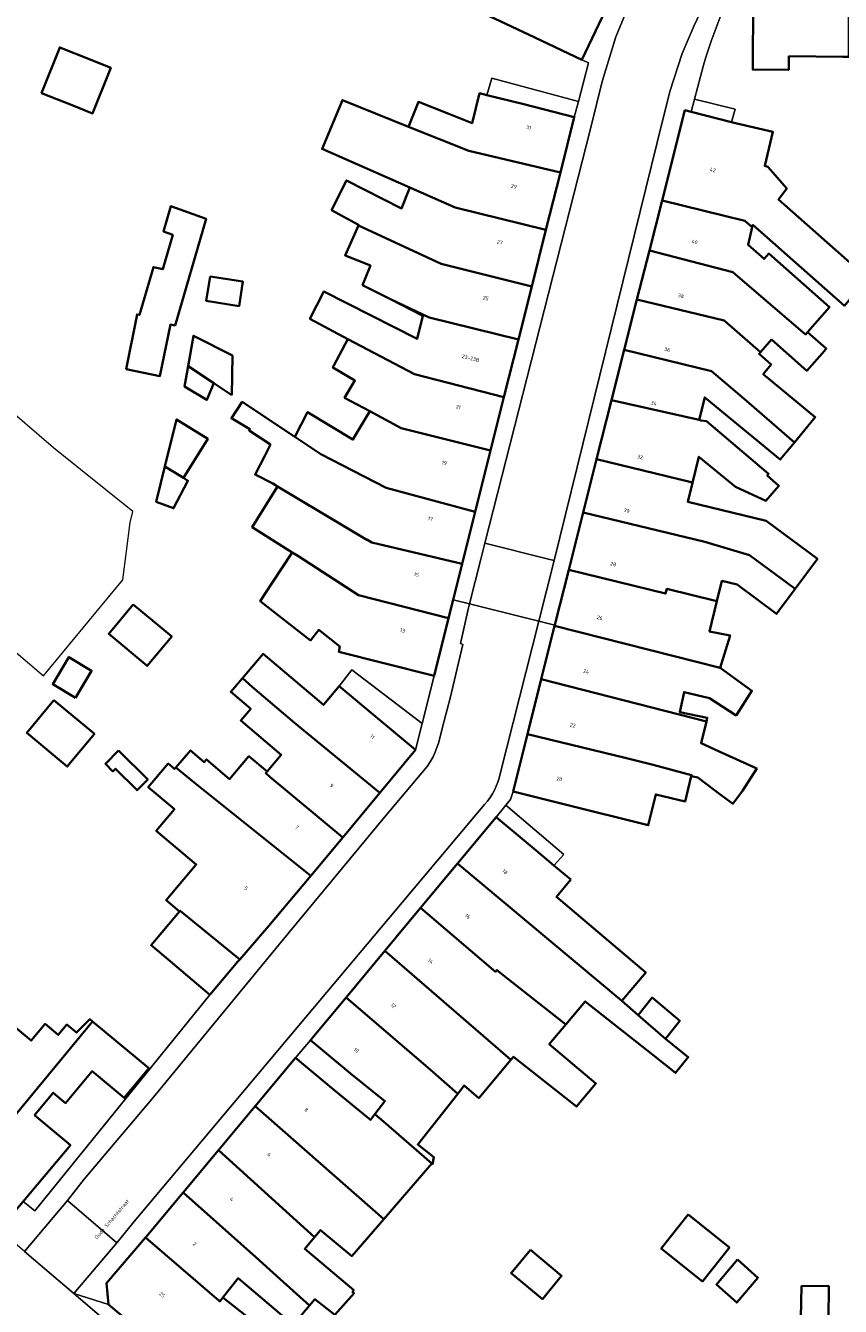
# Model space of a CAD drawing. Header units: metres. Extents: x 197700 to 204338, y 317132 to 325229.
# Tile 722 of 1056: x 203032 to 203111, y 318928 to 319051. Entities that reach past the tile are written whole.
import ezdxf
from ezdxf.enums import TextEntityAlignment as Align

# ---------------------------------------------------------------- set-up
doc = ezdxf.new("R2010")
doc.units = ezdxf.units.M
for name, color, linetype, lineweight in [('B-WE-IE-TERREINAFSCHEIDING_KUNSTMATIG_HEKWERK-G', 20, 'IE-TERREINAFSCHEIDING-KUNSTMATIG', 18), ('B-WE-OG-BEBOUWING-GV', 7, 'Continuous', 35), ('B-WE-OG-BEBOUWING-T18', 10, 'Continuous', 18), ('B-WE-OG-TERREIN_ERF-GV', 7, 'Continuous', 18), ('B-WE-OG-TOPOGRAFIE-T18', 10, 'Continuous', 18), ('B-WE-VH-VERHARDING_ASFALT-GV', 252, 'Continuous', 18), ('B-WE-VH-VERHARDING_BETONSTRAATSTEEN-GV', 252, 'Continuous', 18), ('B-WE-VH-VERHARDING_OPEN-GV', 252, 'Continuous', 18), ('B-WE-VH-VERHARDING_TEGEL-GV', 252, 'Continuous', 18)]:
    doc.layers.add(name, color=color, linetype=linetype, lineweight=lineweight)
doc.styles.add('NLCS-ISO-M200-T18', font='NLCS-ISO.ttf', dxfattribs={"height": 0.36})
doc.linetypes.add('IE-TERREINAFSCHEIDING-KUNSTMATIG', pattern='A,4,[82,NLCS.SHX,S=0.75,R=90,X=0,Y=0],4,-2', length=10)

msp = doc.modelspace()

# ---------------------------------------------------------------- linework, layer by layer
at = {"layer": 'B-WE-IE-TERREINAFSCHEIDING_KUNSTMATIG_HEKWERK-G'}
msp.add_lwpolyline([(203030.009, 318992.34), (203031.251, 318991.228), (203034.086, 318988.798), (203041.693, 318998.01), (203042.411, 319003.501), (203042.664, 319004.543), (203035.053, 319010.645), (203029.743, 319015.21), (203022.966, 319020.784)], dxfattribs=at)
at = {"layer": 'B-WE-OG-BEBOUWING-GV'}
for points in [[(203089.289, 319055.374), (203080.1, 319059.695), (203079.107, 319057.624), (203074.992, 319059.598), (203072.384, 319054.162), (203081.21, 319049.987), (203085.73, 319047.849)], [(203105.567, 319046.892), (203105.581, 319048.181), (203110.733, 319048.129), (203111.325, 319048.123), (203111.33, 319051.339), (203111.353, 319056.133), (203108.144, 319056.155), (203108.154, 319058.085), (203105.477, 319058.098), (203105.461, 319053.547), (203102.136, 319053.552), (203102.103, 319046.908), (203105.503, 319046.891)], [(203038.58, 319047.866), (203035.656, 319049.031), (203033.914, 319044.655), (203036.837, 319043.491), (203038.803, 319042.708), (203040.546, 319047.083)], [(203076.618, 319044.466), (203075.907, 319044.645), (203075.195, 319041.771), (203072.961, 319042.658), (203070.05, 319043.813), (203069.105, 319041.432), (203074.882, 319039.114), (203083.659, 319037.039), (203084.998, 319042.356), (203080.149, 319043.577)], [(203082.275, 319031.541), (203083.659, 319037.039), (203074.882, 319039.114), (203069.105, 319041.432), (203062.755, 319043.98), (203060.813, 319039.309), (203069.231, 319035.597), (203073.575, 319033.68)], [(203102.064, 319031.815), (203102.114, 319032.02), (203110.9, 319024.275), (203113.091, 319026.935), (203104.574, 319034.442), (203105.363, 319035.502), (203103.557, 319037.597), (203103.256, 319037.67), (203104.046, 319040.928), (203100.448, 319041.774), (203100.068, 319041.87), (203096.2, 319042.851), (203095.601, 319043.003), (203093.409, 319034.357), (203101.356, 319032.428)], [(203080.91, 319026.121), (203082.275, 319031.541), (203073.575, 319033.68), (203069.231, 319035.597), (203068.435, 319033.602), (203063.164, 319036.282), (203061.72, 319033.443), (203064.312, 319032.031), (203064.287, 319031.976), (203072.242, 319028.286)], [(203042.002, 319018.187), (203045.251, 319017.528), (203046.254, 319022.475), (203046.711, 319022.382), (203049.677, 319032.61), (203046.307, 319033.825), (203045.599, 319031.382), (203046.489, 319031.061), (203045.542, 319027.794), (203044.628, 319027.979), (203043.302, 319023.405), (203043.069, 319023.452)], [(203107.164, 319021.527), (203107.363, 319021.759), (203109.465, 319024.144), (203103.652, 319029.268), (203103.201, 319028.757), (203101.654, 319030.121), (203102.064, 319031.815), (203101.356, 319032.428), (203093.409, 319034.357), (203092.199, 319029.582), (203100.204, 319027.493)], [(203064.287, 319031.976), (203063.009, 319029.106), (203065.44, 319028.141), (203064.692, 319026.257), (203067.358, 319024.901), (203071.07, 319023.156), (203079.631, 319021.042), (203080.91, 319026.121), (203072.242, 319028.286)], [(203091.005, 319024.873), (203099.365, 319022.877), (203102.855, 319019.828), (203103.915, 319021.03), (203107.293, 319018.052), (203108.982, 319019.969), (203109.162, 319020.173), (203107.363, 319021.759), (203107.164, 319021.527), (203100.204, 319027.493), (203092.199, 319029.582)], [(203050.075, 319027.086), (203049.704, 319024.736), (203052.848, 319024.241), (203053.219, 319026.59)], [(203078.235, 319015.5), (203079.631, 319021.042), (203071.07, 319023.156), (203067.358, 319024.901), (203070.466, 319023.321), (203069.916, 319021.102), (203060.976, 319025.647), (203059.633, 319023.006), (203063.269, 319021.088), (203069.666, 319017.715)], [(203102.855, 319019.828), (203099.365, 319022.877), (203091.005, 319024.873), (203089.783, 319020.05), (203098.165, 319017.997), (203101.301, 319015.341), (203106.102, 319011.172), (203108.107, 319013.607), (203103.119, 319017.715), (203103.879, 319018.638), (203102.713, 319019.666)], [(203052.161, 319015.713), (203052.214, 319019.5), (203048.471, 319021.403), (203047.966, 319018.493), (203050.429, 319016.861)], [(203076.95, 319010.398), (203078.235, 319015.5), (203069.666, 319017.715), (203063.269, 319021.088), (203061.927, 319018.543), (203061.851, 319018.353), (203063.951, 319017.1), (203062.968, 319015.452), (203065.379, 319014.162), (203068.381, 319012.556)], [(203089.783, 319020.05), (203088.563, 319015.235), (203096.964, 319013.329), (203097.512, 319015.489), (203104.749, 319009.529), (203106.102, 319011.172), (203101.301, 319015.341), (203098.165, 319017.997)], [(203050.429, 319016.861), (203047.966, 319018.493), (203047.624, 319016.527), (203049.769, 319015.247)], [(203065.091, 319001.853), (203065.098, 319001.883), (203065.57, 319001.597), (203074.239, 318999.527), (203075.483, 319004.515), (203066.95, 319006.82), (203060.687, 319010.063), (203058.208, 319011.706), (203053.148, 319015.059), (203052.115, 319013.501), (203053.88, 319012.449), (203053.823, 319012.305), (203055.85, 319010.973), (203055.308, 319009.908), (203054.383, 319008.091), (203056.075, 319007.23), (203056.528, 319006.96)], [(203096.334, 319007.297), (203096.942, 319009.807), (203100.453, 319006.916), (203103.372, 319005.59), (203104.626, 319007.012), (203103.496, 319008.008), (203103.623, 319008.162), (203097.675, 319013.202), (203097.143, 319013.288), (203096.964, 319013.329), (203088.563, 319015.235), (203087.129, 319009.576), (203096.084, 319007.404)], [(203075.483, 319004.515), (203076.95, 319010.398), (203068.381, 319012.556), (203065.379, 319014.162), (203063.761, 319011.449), (203059.419, 319014.087), (203058.208, 319011.706), (203060.687, 319010.063), (203066.95, 319006.82)], [(203045.728, 319008.857), (203047.514, 319007.782), (203047.523, 319007.796), (203049.846, 319011.525), (203046.854, 319013.378)], [(203106.174, 318997.142), (203108.309, 319000.011), (203103.411, 319003.657), (203095.893, 319005.479), (203096.334, 319007.297), (203096.084, 319007.404), (203087.129, 319009.576), (203085.84, 319004.447), (203097.506, 319001.663), (203101.799, 319000.378)], [(203045.728, 319008.857), (203044.89, 319005.49), (203046.57, 319004.869), (203047.937, 319007.51), (203047.523, 319007.796), (203047.514, 319007.782)], [(203057.951, 319000.644), (203058.48, 319000.303), (203064.295, 318996.53), (203072.941, 318994.324), (203073.384, 318996.098), (203074.239, 318999.527), (203065.57, 319001.597), (203065.098, 319001.883), (203065.091, 319001.853), (203056.528, 319006.96), (203054.113, 319003.041)], [(203093.756, 318996.697), (203093.862, 318997.132), (203098.678, 318995.965), (203099.15, 318997.912), (203100.604, 318997.559), (203104.388, 318994.743), (203106.174, 318997.142), (203101.799, 319000.378), (203097.506, 319001.663), (203085.84, 319004.447), (203084.461, 318998.96)], [(203072.941, 318994.324), (203064.295, 318996.53), (203058.48, 319000.303), (203057.951, 319000.644), (203056.032, 318997.722), (203054.879, 318995.968), (203059.693, 318992.196), (203060.488, 318993.21), (203062.513, 318991.624), (203062.422, 318991.1), (203066.744, 318990.022), (203071.568, 318988.819)], [(203093.862, 318997.132), (203093.756, 318996.697), (203084.461, 318998.96), (203083.171, 318993.833), (203083.129, 318993.663), (203083.111, 318993.592), (203098.99, 318989.588), (203099.937, 318992.69), (203097.971, 318993.048), (203098.678, 318995.965)], [(203042.683, 318995.656), (203040.342, 318992.84), (203044.045, 318989.762), (203046.386, 318992.578)], [(203081.833, 318988.492), (203097.661, 318984.436), (203097.748, 318984.793), (203095.112, 318985.338), (203095.526, 318987.258), (203097.953, 318986.669), (203100.505, 318985.019), (203102.032, 318987.381), (203098.99, 318989.588), (203083.111, 318993.592)], [(203037.154, 318986.716), (203038.698, 318989.304), (203036.527, 318990.599), (203034.983, 318988.012)], [(203069.779, 318981.72), (203065.937, 318984.921), (203062.458, 318987.82), (203060.93, 318986.018), (203055.144, 318990.924), (203053.165, 318988.591), (203054.139, 318987.712), (203058.171, 318984.298), (203066.354, 318977.609)], [(203062.785, 318973.326), (203066.354, 318977.609), (203058.171, 318984.298), (203054.139, 318987.712), (203053.165, 318988.591), (203052.04, 318987.264), (203053.96, 318985.636), (203053.008, 318984.514), (203056.886, 318981.226), (203055.53, 318979.627), (203055.407, 318979.49), (203055.803, 318979.135)], [(203080.515, 318983.229), (203089.883, 318980.962), (203092.566, 318980.285), (203096.243, 318979.3), (203096.217, 318979.203), (203096.839, 318979.052), (203098.441, 318977.859), (203100.192, 318976.556), (203101.12, 318977.802), (203102.494, 318979.926), (203098.886, 318981.565), (203097.156, 318982.351), (203097.661, 318984.436), (203081.833, 318988.492)], [(203035.088, 318986.478), (203032.479, 318983.341), (203036.362, 318980.112), (203038.971, 318983.25)], [(203083.989, 318976.522), (203092.084, 318974.494), (203092.799, 318977.442), (203095.624, 318976.757), (203096.217, 318979.203), (203096.243, 318979.3), (203092.566, 318980.285), (203089.883, 318980.962), (203080.515, 318983.229), (203079.139, 318977.737)], [(203041.296, 318981.657), (203040.021, 318980.385), (203040.754, 318979.651), (203041.008, 318979.905), (203043.066, 318977.843), (203044.086, 318978.861)], [(203062.785, 318973.326), (203055.803, 318979.135), (203055.407, 318979.49), (203055.53, 318979.627), (203053.786, 318981.106), (203051.929, 318978.916), (203049.714, 318980.794), (203049.5, 318980.541), (203048.173, 318981.666), (203046.787, 318980.032), (203048.552, 318978.59), (203059.719, 318969.647)], [(203052.904, 318961.629), (203055.716, 318964.843), (203059.719, 318969.647), (203048.552, 318978.59), (203046.787, 318980.032), (203046.66, 318979.882), (203046.052, 318980.397), (203044.138, 318978.14), (203046.642, 318976.016), (203044.908, 318973.971), (203048.736, 318970.725), (203045.853, 318967.325), (203047.148, 318966.227), (203047.211, 318966.302)], [(203084.67, 318969.289), (203083.045, 318970.643), (203081.339, 318972.064), (203077.488, 318975.271), (203073.793, 318970.834), (203089.543, 318957.674), (203091.84, 318960.394), (203083.276, 318967.625)], [(203070.255, 318966.586), (203077.452, 318960.459), (203077.574, 318960.604), (203084.171, 318955.389), (203086.05, 318957.614), (203092.528, 318952.492), (203094.689, 318950.762), (203095.918, 318952.266), (203093.75, 318954.038), (203091.128, 318956.304), (203089.543, 318957.674), (203073.793, 318970.834)], [(203047.148, 318966.227), (203044.411, 318962.998), (203046.23, 318961.469), (203050.057, 318958.252), (203052.723, 318961.423), (203052.904, 318961.629), (203047.211, 318966.302)], [(203077.452, 318960.459), (203070.255, 318966.586), (203066.816, 318962.457), (203077.443, 318953.284), (203078.913, 318952.006), (203079.161, 318952.299), (203082.19, 318949.904), (203085.195, 318947.528), (203087.067, 318949.745), (203082.594, 318953.522), (203084.171, 318955.389), (203077.574, 318960.604)], [(203066.816, 318962.457), (203063.103, 318957.999), (203071.211, 318951.063), (203073.816, 318948.768), (203074.423, 318949.536), (203075.827, 318948.35), (203078.913, 318952.006), (203077.443, 318953.284)], [(203063.103, 318957.999), (203059.685, 318953.895), (203063.527, 318950.695), (203066.826, 318948.059), (203065.868, 318946.807), (203066.697, 318946.093), (203071.348, 318942.065), (203071.407, 318942.014), (203071.537, 318942.677), (203069.976, 318943.911), (203073.816, 318948.768), (203071.211, 318951.063)], [(203091.128, 318956.304), (203093.75, 318954.038), (203095.105, 318955.753), (203092.455, 318957.983)], [(203028.57, 318955.041), (203020.593, 318945.278), (203021.224, 318944.755), (203026.249, 318940.533), (203038.799, 318955.677), (203038.531, 318955.9), (203037.257, 318954.626), (203036.338, 318955.389), (203035.511, 318954.393), (203034.242, 318955.446), (203032.919, 318953.852), (203029.711, 318956.477)], [(203033.24, 318946.711), (203035.022, 318948.857), (203036.21, 318947.871), (203038.744, 318950.923), (203041.83, 318948.361), (203044.189, 318951.203), (203038.799, 318955.677), (203026.249, 318940.533), (203030.726, 318936.771), (203032.14, 318938.449), (203036.668, 318943.823)], [(203058.251, 318952.198), (203054.389, 318947.571), (203066.737, 318936.742), (203071.348, 318942.065), (203066.697, 318946.093), (203065.868, 318946.807), (203065.445, 318946.253), (203062.09, 318948.994)], [(203050.866, 318943.35), (203060.083, 318935.007), (203060.666, 318935.697), (203063.654, 318933.211), (203066.737, 318936.742), (203054.389, 318947.571)], [(203060.083, 318935.007), (203050.866, 318943.35), (203047.487, 318939.301), (203054.441, 318933.091), (203056.772, 318930.998), (203059.613, 318928.471), (203060.119, 318929.07), (203062.018, 318927.569), (203063.868, 318929.643), (203063.716, 318929.772), (203063.848, 318929.929), (203059.147, 318933.898)], [(203059.613, 318928.471), (203056.772, 318930.998), (203054.441, 318933.091), (203047.487, 318939.301), (203043.945, 318935.056), (203043.878, 318934.978), (203050.929, 318928.924), (203051, 318928.862), (203051.301, 318929.243), (203052.754, 318931.081), (203058.045, 318926.614)], [(203095.919, 318937.175), (203093.328, 318933.93), (203097.281, 318930.773), (203099.872, 318934.018)], [(203040.329, 318928.579), (203049.244, 318921.09), (203049.411, 318921.288), (203051.71, 318924.01), (203051.607, 318924.097), (203052.49, 318925.143), (203053.734, 318924.159), (203055.892, 318922.453), (203056.931, 318923.684), (203057.492, 318924.348), (203051.301, 318929.243), (203051, 318928.862), (203050.929, 318928.924), (203043.878, 318934.978), (203040.128, 318930.611)], [(203080.78, 318933.795), (203078.935, 318931.573), (203081.931, 318929.086), (203083.776, 318931.308)], [(203100.659, 318932.867), (203098.626, 318930.479), (203100.57, 318928.747), (203102.603, 318931.135)], [(203106.786, 318930.359), (203106.734, 318927.247), (203109.367, 318927.204), (203109.418, 318930.316)]]:
    msp.add_lwpolyline(points, close=True, dxfattribs=at)
at = {"layer": 'B-WE-OG-TERREIN_ERF-GV'}
msp.add_lwpolyline([(203102.5, 319059.226, 0.0558895), (203097.377, 319047.33)], format="xyb", dxfattribs=at)
for points in [[(203029.711, 318956.477), (203032.919, 318953.852), (203034.242, 318955.446), (203035.511, 318954.393), (203036.338, 318955.389), (203037.257, 318954.626), (203038.531, 318955.9), (203038.799, 318955.677), (203044.189, 318951.203), (203041.83, 318948.361), (203038.744, 318950.923), (203036.21, 318947.871), (203035.022, 318948.857), (203033.24, 318946.711), (203036.668, 318943.823), (203032.14, 318938.449), (203033.265, 318937.554), (203050.057, 318958.252), (203046.23, 318961.469), (203044.411, 318962.998), (203047.148, 318966.227), (203045.853, 318967.325), (203048.736, 318970.725), (203044.908, 318973.971), (203046.642, 318976.016), (203044.138, 318978.14), (203046.052, 318980.397), (203046.66, 318979.882), (203046.787, 318980.032), (203048.173, 318981.666), (203049.5, 318980.541), (203049.714, 318980.794), (203051.929, 318978.916), (203053.786, 318981.106), (203055.53, 318979.627), (203056.886, 318981.226), (203053.008, 318984.514), (203053.96, 318985.636), (203052.04, 318987.264), (203053.165, 318988.591), (203055.144, 318990.924), (203060.93, 318986.018), (203062.458, 318987.82), (203063.651, 318989.384), (203070.411, 318984.229), (203071.568, 318988.819), (203066.744, 318990.022), (203062.422, 318991.1), (203062.513, 318991.624), (203060.488, 318993.21), (203059.693, 318992.196), (203054.879, 318995.968), (203056.032, 318997.722), (203057.951, 319000.644), (203054.113, 319003.041), (203056.528, 319006.96), (203056.075, 319007.23), (203054.383, 319008.091), (203055.308, 319009.908), (203055.85, 319010.973), (203053.823, 319012.305), (203053.88, 319012.449), (203052.115, 319013.501), (203053.148, 319015.059), (203058.208, 319011.706), (203059.419, 319014.087), (203063.761, 319011.449), (203065.379, 319014.162), (203062.968, 319015.452), (203063.951, 319017.1), (203061.851, 319018.353), (203061.927, 319018.543), (203063.269, 319021.088), (203059.633, 319023.006), (203060.976, 319025.647), (203069.916, 319021.102), (203070.466, 319023.321), (203067.358, 319024.901), (203064.692, 319026.257), (203065.44, 319028.141), (203063.009, 319029.106), (203064.287, 319031.976), (203064.312, 319032.031), (203061.72, 319033.443), (203063.164, 319036.282), (203068.435, 319033.602), (203069.231, 319035.597), (203060.813, 319039.309), (203062.755, 319043.98), (203069.105, 319041.432), (203070.05, 319043.813), (203072.961, 319042.658), (203075.195, 319041.771), (203075.907, 319044.645), (203076.618, 319044.466), (203077.099, 319046.089), (203085.391, 319043.845), (203086.368, 319047.543), (203085.73, 319047.849), (203081.21, 319049.987), (203072.384, 319054.162)], [(203110.733, 319048.129), (203105.581, 319048.181), (203105.567, 319046.892), (203105.503, 319046.891), (203102.103, 319046.908), (203102.136, 319053.552)], [(203097.377, 319047.33), (203096.533, 319044.058), (203100.409, 319043.124), (203100.068, 319041.87), (203100.448, 319041.774), (203104.046, 319040.928), (203103.256, 319037.67), (203103.557, 319037.597), (203105.363, 319035.502), (203104.574, 319034.442), (203113.091, 319026.935)], [(203110.9, 319024.275), (203102.114, 319032.02), (203102.064, 319031.815), (203101.654, 319030.121), (203103.201, 319028.757), (203103.652, 319029.268), (203109.465, 319024.144), (203107.363, 319021.759), (203109.162, 319020.173), (203108.982, 319019.969), (203107.293, 319018.052), (203103.915, 319021.03), (203102.855, 319019.828), (203102.713, 319019.666), (203103.879, 319018.638), (203103.119, 319017.715), (203108.107, 319013.607), (203106.102, 319011.172), (203104.749, 319009.529), (203097.512, 319015.489), (203096.964, 319013.329), (203097.143, 319013.288), (203097.675, 319013.202), (203103.623, 319008.162), (203103.496, 319008.008), (203104.626, 319007.012), (203103.372, 319005.59), (203100.453, 319006.916), (203096.942, 319009.807), (203096.334, 319007.297), (203095.893, 319005.479), (203103.411, 319003.657), (203108.309, 319000.011), (203106.174, 318997.142), (203104.388, 318994.743), (203100.604, 318997.559), (203099.15, 318997.912), (203098.678, 318995.965), (203097.971, 318993.048), (203099.937, 318992.69), (203098.99, 318989.588), (203102.032, 318987.381), (203100.505, 318985.019), (203097.953, 318986.669), (203095.526, 318987.258), (203095.112, 318985.338), (203097.748, 318984.793), (203097.661, 318984.436), (203097.156, 318982.351), (203098.886, 318981.565), (203102.494, 318979.926), (203101.12, 318977.802), (203100.192, 318976.556), (203098.441, 318977.859), (203096.839, 318979.052), (203096.217, 318979.203), (203095.624, 318976.757), (203092.799, 318977.442), (203092.084, 318974.494), (203083.989, 318976.522), (203079.139, 318977.737), (203078.875, 318976.96), (203078.434, 318976.423), (203083.977, 318971.689), (203083.045, 318970.643), (203084.67, 318969.289), (203083.276, 318967.625), (203091.84, 318960.394), (203089.543, 318957.674), (203091.128, 318956.304), (203092.455, 318957.983), (203095.105, 318955.753), (203093.75, 318954.038), (203095.918, 318952.266), (203094.689, 318950.762), (203092.528, 318952.492), (203086.05, 318957.614), (203084.171, 318955.389), (203082.594, 318953.522), (203087.067, 318949.745), (203085.195, 318947.528), (203082.19, 318949.904), (203079.161, 318952.299), (203078.913, 318952.006), (203075.827, 318948.35), (203074.423, 318949.536), (203073.816, 318948.768), (203069.976, 318943.911), (203071.537, 318942.677), (203071.407, 318942.014), (203071.348, 318942.065), (203066.737, 318936.742), (203063.654, 318933.211), (203060.666, 318935.697), (203060.083, 318935.007), (203059.147, 318933.898), (203063.848, 318929.929), (203063.716, 318929.772), (203063.868, 318929.643), (203062.018, 318927.569), (203060.119, 318929.07), (203059.613, 318928.471), (203058.045, 318926.614), (203052.754, 318931.081), (203051.301, 318929.243), (203057.492, 318924.348)]]:
    msp.add_lwpolyline(points, dxfattribs=at)
for points in [[(203036.837, 319043.491), (203033.914, 319044.655), (203035.656, 319049.031), (203038.58, 319047.866), (203040.546, 319047.083), (203038.803, 319042.708)], [(203042.002, 319018.187), (203043.069, 319023.452), (203043.302, 319023.405), (203044.628, 319027.979), (203045.542, 319027.794), (203046.489, 319031.061), (203045.599, 319031.382), (203046.307, 319033.825), (203049.677, 319032.61), (203046.711, 319022.382), (203046.254, 319022.475), (203045.251, 319017.528)], [(203050.075, 319027.086), (203053.219, 319026.59), (203052.848, 319024.241), (203049.704, 319024.736)], [(203047.966, 319018.493), (203048.471, 319021.403), (203052.214, 319019.5), (203052.161, 319015.713), (203050.429, 319016.861), (203049.769, 319015.247), (203047.624, 319016.527)], [(203047.523, 319007.796), (203047.937, 319007.51), (203046.57, 319004.869), (203044.89, 319005.49), (203045.728, 319008.857), (203046.854, 319013.378), (203049.846, 319011.525)], [(203042.683, 318995.656), (203046.386, 318992.578), (203044.045, 318989.762), (203040.342, 318992.84)], [(203038.698, 318989.304), (203037.154, 318986.716), (203034.983, 318988.012), (203036.527, 318990.599)], [(203035.088, 318986.478), (203038.971, 318983.25), (203036.362, 318980.112), (203032.479, 318983.341)], [(203041.296, 318981.657), (203044.086, 318978.861), (203043.066, 318977.843), (203041.008, 318979.905), (203040.754, 318979.651), (203040.021, 318980.385)], [(203063.527, 318950.695), (203059.685, 318953.895), (203058.251, 318952.198), (203062.09, 318948.994), (203065.445, 318946.253), (203065.868, 318946.807), (203066.826, 318948.059)], [(203095.919, 318937.175), (203099.872, 318934.018), (203097.281, 318930.773), (203093.328, 318933.93)], [(203078.935, 318931.573), (203080.78, 318933.795), (203083.776, 318931.308), (203081.931, 318929.086)], [(203100.659, 318932.867), (203102.603, 318931.135), (203100.57, 318928.747), (203098.626, 318930.479)], [(203106.786, 318930.359), (203109.418, 318930.316), (203109.367, 318927.204), (203106.734, 318927.247)]]:
    msp.add_lwpolyline(points, close=True, dxfattribs=at)
at = {"layer": 'B-WE-VH-VERHARDING_ASFALT-GV'}
for points in [[(203095.449, 319064.356), (203090.512, 319053.77), (203088.989, 319050.04), (203087.671, 319045.777), (203086.571, 319041.36)], [(203086.571, 319041.36), (203076.413, 319001.524), (203082.522, 319000), (203083.066, 318999.865), (203092.93, 319039.913), (203094.169, 319044.811), (203095.348, 319048.456), (203096.489, 319051.141), (203101.213, 319061.15)], [(203077.9, 318979.415), (203081.596, 318994.047), (203074.948, 318995.706), (203074.852, 318995.323), (203074.092, 318991.917), (203074.3, 318991.821), (203073.094, 318986.657), (203072.4, 318984.024), (203071.994, 318982.455), (203071.694, 318981.585), (203071.468, 318981.04), (203071.187, 318980.576), (203070.886, 318980.125), (203066.78, 318975.261), (203057.556, 318964.114), (203044.644, 318948.422), (203037.989, 318940.564), (203036.394, 318938.54)], [(203036.394, 318938.54), (203041.13, 318934.476), (203042.799, 318936.506), (203076.396, 318976.495)], [(202985.534, 318963.716), (203000, 318952.054), (203003.368, 318949.338), (203018.768, 318936.819), (203028.605, 318928.653), (203035.404, 318922.861), (203039.418, 318927.556), (203037.014, 318929.607), (203032.267, 318933.657), (203030.186, 318935.433), (203029.011, 318936.324), (202996.645, 318962.834), (202988.907, 318968.964), (202981.055, 318974.948)]]:
    msp.add_lwpolyline(points, dxfattribs=at)
msp.add_lwpolyline([(203081.596, 318994.047), (203083.066, 318999.865), (203082.522, 319000), (203076.413, 319001.524), (203076.024, 319000), (203074.948, 318995.706)], close=True, dxfattribs=at)
msp.add_lwpolyline([(203076.396, 318976.495, 0.130454), (203077.9, 318979.415)], format="xyb", dxfattribs=at)
at = {"layer": 'B-WE-VH-VERHARDING_BETONSTRAATSTEEN-GV'}
msp.add_lwpolyline([(203037.014, 318929.607), (203041.13, 318934.476), (203036.394, 318938.54), (203032.267, 318933.657)], close=True, dxfattribs=at)
at = {"layer": 'B-WE-VH-VERHARDING_OPEN-GV'}
for points in [[(203084.998, 319042.356), (203085.391, 319043.845), (203077.099, 319046.089), (203076.618, 319044.466), (203080.149, 319043.577)], [(203100.409, 319043.124), (203096.533, 319044.058), (203096.2, 319042.851), (203100.068, 319041.87)], [(203065.937, 318984.921), (203069.779, 318981.72), (203070.411, 318984.229), (203063.651, 318989.384), (203062.458, 318987.82)], [(203078.434, 318976.423), (203077.488, 318975.271), (203081.339, 318972.064), (203083.045, 318970.643), (203083.977, 318971.689)]]:
    msp.add_lwpolyline(points, close=True, dxfattribs=at)
at = {"layer": 'B-WE-VH-VERHARDING_TEGEL-GV'}
for points in [[(203101.569, 319069.877), (203102.247, 319070.205), (203102.643, 319070.485), (203102.75, 319070.734), (203097.521, 319072.932), (203093.8, 319064.912), (203091.547, 319060.149), (203089.289, 319055.374), (203085.73, 319047.849), (203086.368, 319047.543), (203085.391, 319043.845), (203084.998, 319042.356), (203083.659, 319037.039), (203082.275, 319031.541), (203080.91, 319026.121), (203079.631, 319021.042), (203078.235, 319015.5), (203076.95, 319010.398), (203075.483, 319004.515), (203074.239, 318999.527), (203073.384, 318996.098), (203074.948, 318995.706), (203076.024, 319000), (203076.413, 319001.524)], [(203076.413, 319001.524), (203086.571, 319041.36), (203087.671, 319045.777), (203088.989, 319050.04), (203090.512, 319053.77), (203095.449, 319064.356)], [(203101.213, 319061.15), (203096.489, 319051.141), (203095.348, 319048.456), (203094.169, 319044.811), (203092.93, 319039.913), (203083.066, 318999.865), (203081.596, 318994.047), (203083.129, 318993.663), (203083.171, 318993.833), (203084.461, 318998.96), (203085.84, 319004.447), (203087.129, 319009.576), (203088.563, 319015.235), (203089.783, 319020.05), (203091.005, 319024.873), (203092.199, 319029.582)], [(203092.199, 319029.582), (203093.409, 319034.357), (203095.601, 319043.003), (203096.2, 319042.851), (203096.533, 319044.058), (203097.377, 319047.33)], [(203032.267, 318933.657), (203036.394, 318938.54), (203037.989, 318940.564), (203044.644, 318948.422), (203057.556, 318964.114), (203066.78, 318975.261), (203070.886, 318980.125), (203071.187, 318980.576), (203071.468, 318981.04), (203071.694, 318981.585), (203071.994, 318982.455), (203072.4, 318984.024), (203073.094, 318986.657), (203074.3, 318991.821), (203074.092, 318991.917), (203074.852, 318995.323), (203074.948, 318995.706), (203073.384, 318996.098), (203072.941, 318994.324), (203071.568, 318988.819), (203070.411, 318984.229), (203069.779, 318981.72), (203066.354, 318977.609), (203062.785, 318973.326), (203059.719, 318969.647), (203055.716, 318964.843), (203052.904, 318961.629), (203052.723, 318961.423), (203050.057, 318958.252), (203033.265, 318937.554), (203032.14, 318938.449)], [(203059.685, 318953.895), (203063.103, 318957.999), (203066.816, 318962.457), (203070.255, 318966.586), (203073.793, 318970.834), (203077.488, 318975.271), (203078.434, 318976.423), (203078.875, 318976.96), (203079.139, 318977.737), (203080.515, 318983.229), (203081.833, 318988.492), (203083.111, 318993.592), (203083.129, 318993.663), (203081.596, 318994.047), (203077.9, 318979.415)], [(203076.396, 318976.495), (203042.799, 318936.506), (203041.13, 318934.476), (203037.014, 318929.607), (203040.329, 318928.579), (203040.128, 318930.611), (203043.878, 318934.978), (203043.945, 318935.056), (203047.487, 318939.301), (203050.866, 318943.35), (203054.389, 318947.571), (203058.251, 318952.198), (203059.685, 318953.895)], [(203049.244, 318921.09), (203040.329, 318928.579), (203037.014, 318929.607), (203039.418, 318927.556), (203048.293, 318919.887), (203055.744, 318913.211), (203063.06, 318906.388), (203091.125, 318879.691)]]:
    msp.add_lwpolyline(points, dxfattribs=at)
for points in [[(203097.377, 319047.33, -0.0558895), (203102.5, 319059.226)], [(203077.9, 318979.415, -0.130454), (203076.396, 318976.495)]]:
    msp.add_lwpolyline(points, format="xyb", dxfattribs=at)

# ---------------------------------------------------------------- texts
at = {"layer": 'B-WE-OG-BEBOUWING-T18', "style": 'NLCS-ISO-M200-T18'}
for s, rotation, p in [('31', 345.9, (203080.622, 319041.361)), ('42', 345.8, (203098.278, 319037.287)), ('29', 345.9, (203079.199, 319035.709)), ('27', 345.9, (203077.852, 319030.357)), ('40', 345.8, (203096.532, 319030.397)), ('25', 345.9, (203076.504, 319025.004)), ('38', 345.8, (203095.221, 319025.226)), ('36', 345.8, (203093.919, 319020.086)), ('23-23B', 345.9, (203075.054, 319019.248)), ('34', 345.8, (203092.613, 319014.935)), ('21', 345.9, (203073.876, 319014.572)), ('19', 346, (203072.533, 319009.217)), ('32', 345.8, (203091.309, 319009.789)), ('17', 346, (203071.197, 319003.861)), ('30', 345.9, (203090.014, 319004.643)), ('28', 345.9, (203088.726, 318999.519)), ('15', 346, (203069.862, 318998.506)), ('26', 345.9, (203087.433, 318994.378)), ('13', 346, (203068.526, 318993.15)), ('24', 346, (203086.14, 318989.224)), ('22', 346, (203084.85, 318984.074)), ('11', 320.2, (203065.623, 318982.98)), ('9', 320.2, (203061.721, 318978.298)), ('20', 346, (203083.56, 318978.925)), ('7', 320.2, (203058.404, 318974.317)), ('18', 320.3, (203078.331, 318970.032)), ('5', 320.2, (203053.524, 318968.461)), ('16', 320.3, (203074.775, 318965.763)), ('14', 320.3, (203071.21, 318961.482)), ('12', 320.3, (203067.649, 318957.207)), ('10', 320.3, (203064.088, 318952.932)), ('8', 320.2, (203059.308, 318947.222)), ('6', 320.2, (203055.735, 318942.941)), ('4', 320.2, (203052.155, 318938.651)), ('2', 320.2, (203048.578, 318934.365)), ('25', 320, (203045.454, 318929.498))]:
    msp.add_text(s, height=0.36, rotation=rotation, dxfattribs=at).set_placement(p, align=Align.MIDDLE)
at = {"layer": 'B-WE-OG-TOPOGRAFIE-T18', "style": 'NLCS-ISO-M200-T18'}
msp.add_text('Oude Schachtstraat', height=0.36, rotation=49.6, dxfattribs=at).set_placement((203040.643, 318936.732), align=Align.MIDDLE)

doc.saveas('drawing.dxf')
